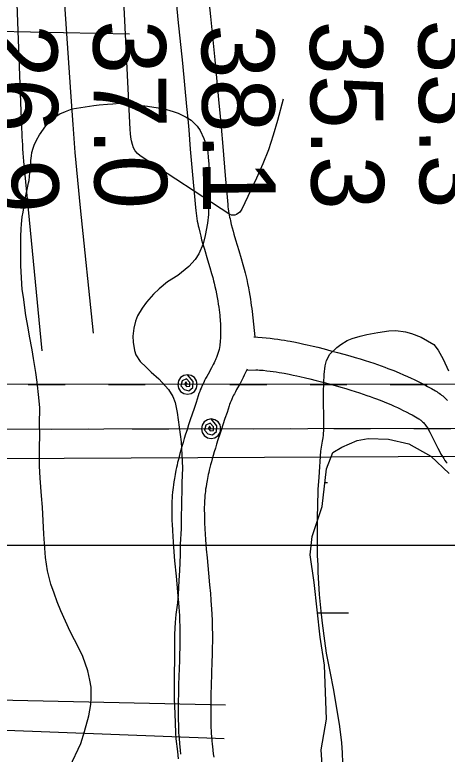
# Model space of a CAD drawing. Extents: x 3313447 to 3351316, y 703786 to 729172.
# Drawn here: x 3325211 to 3325610, y 724006 to 724687 of the extents above; entities that cross this region are included whole.
import ezdxf

# ---------------------------------------------------------------- set-up
doc = ezdxf.new("R2010")
doc.units = 0
for name, color, linetype in [('V-RIVR-RANG', 7, 'Continuous'), ('V-ROAD-CNTR', 7, 'Continuous'), ('V-SITE-VEGE', 7, 'Continuous'), ('V-TOPO-MAJR', 7, 'Continuous'), ('V-TOPO-MINR', 7, 'Continuous'), ('V-UTIL-LINE', 7, 'Continuous'), ('V-WETL-SWMP', 7, 'Continuous')]:
    doc.layers.add(name, color=color, linetype=linetype)

msp = doc.modelspace()

# ---------------------------------------------------------------- linework, layer by layer
at = {"layer": 'V-ROAD-CNTR'}
for points in [[(3325359.17, 724709.63), (3325361.82, 724682.94), (3325365.84, 724642.92), (3325367.82, 724622.94), (3325369.75, 724602.98), (3325370.81, 724591.4), (3325371.7, 724581.26), (3325373.19, 724563.44), (3325375.43, 724536.64), (3325376.6, 724523.2), (3325377.22, 724516.46), (3325377.86, 724509.65), (3325378.14, 724507.03), (3325378.47, 724504.45), (3325378.83, 724501.96), (3325379.22, 724499.58), (3325379.63, 724497.29), (3325380.05, 724495.09), (3325380.49, 724492.98), (3325380.94, 724490.91), (3325381.85, 724487.05), (3325382.76, 724483.44), (3325383.65, 724480.1), (3325384.52, 724476.98), (3325386.18, 724471.28), (3325389.14, 724461.54), (3325391.3, 724454.37), (3325392.82, 724449.1), (3325393.89, 724445.21), (3325394.64, 724442.31), (3325395.16, 724440.2), (3325395.9, 724436.98), (3325396.58, 724433.74), (3325397.26, 724430.19), (3325397.89, 724426.81), (3325398.44, 724423.65), (3325398.93, 724420.69), (3325399.35, 724417.92), (3325399.72, 724415.33), (3325400.03, 724412.92), (3325400.29, 724410.67), (3325400.5, 724408.57), (3325400.68, 724406.6), (3325400.83, 724404.78), (3325400.94, 724403.07), (3325401.03, 724401.52), (3325401.14, 724398.52), (3325401.18, 724395.97), (3325401.16, 724393.75), (3325401.11, 724391.83), (3325401.04, 724390.17), (3325400.95, 724388.73), (3325400.86, 724387.53), (3325400.65, 724385.3), (3325400.46, 724383.69), (3325400.3, 724382.55), (3325400.02, 724380.75), (3325399.71, 724379.04), (3325399.49, 724378.02), (3325399.26, 724377.07), (3325398.99, 724376.12), (3325398.71, 724375.19), (3325398.4, 724374.28), (3325398.07, 724373.38), (3325397.73, 724372.48), (3325397.4, 724371.66), (3325396.53, 724369.67)], [(3325389.03, 724712.57), (3325391.67, 724685.91), (3325395.69, 724645.9), (3325397.68, 724625.86), (3325399.61, 724605.79), (3325400.69, 724594.08), (3325401.59, 724583.83), (3325403.09, 724565.95), (3325405.32, 724539.19), (3325406.48, 724525.87), (3325407.09, 724519.23), (3325407.71, 724512.66), (3325407.94, 724510.52), (3325408.2, 724508.5), (3325408.48, 724506.54), (3325408.79, 724504.64), (3325409.12, 724502.78), (3325409.47, 724500.97), (3325409.84, 724499.21), (3325410.2, 724497.53), (3325411, 724494.15), (3325411.79, 724490.99), (3325412.59, 724488.01), (3325413.37, 724485.21), (3325414.94, 724479.83), (3325417.85, 724470.22), (3325420.07, 724462.87), (3325421.7, 724457.23), (3325422.87, 724452.93), (3325423.72, 724449.67), (3325424.34, 724447.15), (3325425.2, 724443.41), (3325425.99, 724439.67), (3325426.74, 724435.78), (3325427.42, 724432.13), (3325428.02, 724428.66), (3325428.56, 724425.38), (3325429.04, 724422.27), (3325429.45, 724419.34), (3325429.8, 724416.56), (3325430.11, 724413.94), (3325432.54, 724390.46)], [(3325431.84, 724390.51), (3325443.03, 724389.62), (3325446.9, 724389.24), (3325450.51, 724388.81), (3325453.88, 724388.37), (3325457.03, 724387.91), (3325459.97, 724387.44), (3325462.72, 724386.98), (3325465.31, 724386.52), (3325470.07, 724385.61), (3325474.24, 724384.75), (3325477.87, 724383.97), (3325481.06, 724383.25), (3325486.54, 724381.97), (3325490.67, 724380.96), (3325496.79, 724379.42), (3325502.89, 724377.84), (3325509.05, 724376.2), (3325514.81, 724374.63), (3325520.2, 724373.11), (3325525.24, 724371.63), (3325529.95, 724370.21), (3325534.37, 724368.83), (3325538.49, 724367.5), (3325542.35, 724366.21), (3325545.97, 724364.97), (3325549.34, 724363.78), (3325552.51, 724362.62), (3325555.47, 724361.52), (3325558.24, 724360.45), (3325560.86, 724359.42), (3325565.68, 724357.46), (3325569.9, 724355.66), (3325573.6, 724354.03), (3325576.82, 724352.56), (3325579.63, 724351.23), (3325582.11, 724350.03), (3325586.36, 724347.92), (3325589.56, 724346.25), (3325591.98, 724344.96), (3325595.55, 724343.01), (3325599.18, 724340.94), (3325600.4, 724340.2), (3325601.62, 724339.42), (3325602.78, 724338.61), (3325603.9, 724337.78), (3325604.95, 724336.95), (3325605.96, 724336.11), (3325606.93, 724335.26), (3325607.83, 724334.42), (3325608.76, 724333.52), (3325610.33, 724331.88)], [(3325396.7, 724370.03), (3325395.83, 724368.17), (3325395.04, 724366.55), (3325394.26, 724365.02), (3325392.63, 724361.95), (3325389.55, 724356.32), (3325388.35, 724354.1), (3325387.28, 724352.08), (3325386.35, 724350.27), (3325385.52, 724348.6), (3325384.15, 724345.73), (3325383.14, 724343.44), (3325382.41, 724341.68), (3325381.86, 724340.28), (3325381.11, 724338.23), (3325380.45, 724336.25), (3325378.51, 724330.2), (3325376.68, 724324.63), (3325373.16, 724314.04), (3325371.61, 724309.35), (3325370.17, 724304.93), (3325368.83, 724300.75), (3325367.6, 724296.8), (3325366.47, 724293.08), (3325365.43, 724289.57), (3325364.49, 724286.26), (3325363.63, 724283.14), (3325362.86, 724280.2), (3325362.15, 724277.43), (3325361.52, 724274.81), (3325360.95, 724272.35), (3325360.43, 724270.04), (3325359.96, 724267.82), (3325359.16, 724263.75), (3325358.52, 724260.13), (3325358.01, 724256.94), (3325357.6, 724254.13), (3325357.29, 724251.66), (3325357.04, 724249.49), (3325356.84, 724247.55), (3325356.55, 724244.25), (3325356.38, 724241.73), (3325356.28, 724239.79), (3325356.17, 724236.95), (3325356.11, 724234.1), (3325356.1, 724230.63), (3325356.13, 724227.29), (3325356.18, 724224.07), (3325356.26, 724220.96), (3325356.37, 724217.92), (3325356.63, 724212.15), (3325356.94, 724206.72), (3325357.28, 724201.66), (3325357.64, 724196.93), (3325358, 724192.51), (3325358.73, 724184.29), (3325360.09, 724170.03), (3325361.1, 724159.42), (3325361.79, 724151.53), (3325362.26, 724145.65), (3325362.58, 724141.27), (3325362.79, 724138.01), (3325363.07, 724133.1), (3325363.29, 724128.21), (3325363.41, 724124.49), (3325363.49, 724120.88), (3325363.54, 724117.36), (3325363.55, 724113.94), (3325363.54, 724110.64), (3325363.46, 724104.13), (3325363.33, 724098.02), (3325363.17, 724092.27), (3325362.42, 724070.35), (3325362.17, 724062.02), (3325362.02, 724054.69), (3325361.96, 724048.23), (3325361.96, 724042.56), (3325362.03, 724037.57), (3325362.14, 724033.18), (3325362.28, 724029.34), (3325362.43, 724025.96), (3325362.6, 724023), (3325362.77, 724020.37), (3325363.13, 724015.86), (3325363.44, 724012.43), (3325363.72, 724009.83), (3325364.15, 724006.1)], [(3325425.54, 724360.92), (3325422.9, 724355.23), (3325421.86, 724353.12), (3325420.86, 724351.16), (3325419.04, 724347.73), (3325415.91, 724342), (3325414.8, 724339.95), (3325413.88, 724338.2), (3325413.11, 724336.71), (3325412.49, 724335.47), (3325411.42, 724333.22), (3325410.72, 724331.62), (3325410.23, 724330.45), (3325409.91, 724329.64), (3325409.43, 724328.33), (3325408.97, 724326.93), (3325407.04, 724320.94), (3325405.16, 724315.22), (3325401.64, 724304.6), (3325400.12, 724300), (3325398.72, 724295.71), (3325397.44, 724291.7), (3325396.27, 724287.97), (3325395.21, 724284.48), (3325394.25, 724281.22), (3325393.38, 724278.18), (3325392.6, 724275.34), (3325391.9, 724272.68), (3325391.27, 724270.19), (3325390.71, 724267.88), (3325390.2, 724265.71), (3325389.75, 724263.68), (3325389.36, 724261.81), (3325388.65, 724258.23), (3325388.1, 724255.14), (3325387.67, 724252.44), (3325387.33, 724250.09), (3325387.07, 724248.04), (3325386.86, 724246.25), (3325386.71, 724244.72), (3325386.46, 724241.94), (3325386.33, 724239.9), (3325386.25, 724238.41), (3325386.16, 724236.09), (3325386.11, 724233.77), (3325386.1, 724230.68), (3325386.12, 724227.66), (3325386.18, 724224.72), (3325386.25, 724221.86), (3325386.34, 724219.11), (3325386.59, 724213.68), (3325386.88, 724208.6), (3325387.2, 724203.81), (3325387.55, 724199.29), (3325387.89, 724195.06), (3325388.61, 724187.04), (3325389.96, 724172.87), (3325390.97, 724162.16), (3325391.69, 724154.05), (3325392.18, 724147.93), (3325392.51, 724143.32), (3325392.74, 724139.83), (3325393.03, 724134.62), (3325393.27, 724129.38), (3325393.4, 724125.32), (3325393.49, 724121.4), (3325393.54, 724117.62), (3325393.55, 724113.96), (3325393.54, 724110.41), (3325393.46, 724103.62), (3325393.32, 724097.26), (3325393.15, 724091.33), (3325392.4, 724069.4), (3325392.16, 724061.28), (3325392.02, 724054.23), (3325391.96, 724048.1), (3325391.96, 724042.77), (3325392.02, 724038.13), (3325392.12, 724034.09), (3325392.25, 724030.58), (3325392.39, 724027.51), (3325392.54, 724024.83), (3325392.7, 724022.53), (3325393.02, 724018.42), (3325393.3, 724015.38), (3325393.53, 724013.14), (3325393.95, 724009.6)], [(3325425.06, 724359.87), (3325433.49, 724360.11), (3325434.27, 724360.11), (3325435.57, 724360.08), (3325436.86, 724360.02), (3325440.35, 724359.74), (3325443.67, 724359.41), (3325446.81, 724359.04), (3325449.75, 724358.65), (3325452.52, 724358.25), (3325455.13, 724357.84), (3325457.58, 724357.42), (3325459.86, 724357.02), (3325464.24, 724356.18), (3325468.06, 724355.4), (3325471.41, 724354.67), (3325474.34, 724354.01), (3325479.56, 724352.79), (3325483.45, 724351.84), (3325489.37, 724350.35), (3325495.29, 724348.81), (3325501.25, 724347.24), (3325506.78, 724345.73), (3325511.91, 724344.27), (3325516.69, 724342.88), (3325521.15, 724341.53), (3325525.29, 724340.24), (3325529.14, 724338.99), (3325532.73, 724337.8), (3325536.08, 724336.65), (3325539.2, 724335.54), (3325542.12, 724334.48), (3325544.83, 724333.46), (3325547.36, 724332.49), (3325549.7, 724331.57), (3325554.14, 724329.76), (3325557.97, 724328.13), (3325561.3, 724326.66), (3325564.2, 724325.34), (3325566.72, 724324.15), (3325568.89, 724323.11), (3325572.75, 724321.18), (3325575.6, 724319.7), (3325577.71, 724318.58), (3325580.9, 724316.82), (3325584.01, 724315.05), (3325584.5, 724314.76), (3325584.92, 724314.49), (3325585.32, 724314.21), (3325585.7, 724313.93), (3325586.08, 724313.63), (3325586.45, 724313.32), (3325586.8, 724313.01), (3325587.16, 724312.68), (3325587.44, 724312.4), (3325588.19, 724311.62), (3325588.85, 724310.87), (3325589.49, 724310.08), (3325590.11, 724309.25), (3325590.72, 724308.39), (3325591.31, 724307.51), (3325591.88, 724306.6), (3325592.44, 724305.67), (3325592.95, 724304.79), (3325594.04, 724302.8), (3325595.04, 724300.88), (3325595.98, 724299), (3325599.79, 724291.13), (3325601.37, 724287.96), (3325602.87, 724285.13), (3325604.28, 724282.6), (3325605.62, 724280.37), (3325606.87, 724278.41), (3325608.04, 724276.69), (3325609.13, 724275.19), (3325610.01, 724274.03)], [(3325393.92, 724009.84), (3325394.39, 724006.34), (3325394.83, 724003.4)]]:
    msp.add_lwpolyline(points, dxfattribs=at)
at = {"layer": 'V-SITE-VEGE'}
for points in [[(3325229.22, 724567.24), (3325231.32, 724571.73), (3325234.03, 724576.81), (3325240.04, 724585.17), (3325243.04, 724588.46), (3325248.44, 724593.23), (3325252.94, 724596.22), (3325258.03, 724598.3), (3325264.33, 724600.68), (3325284.09, 724603.92), (3325289.18, 724604.5), (3325296.66, 724605.08), (3325301.75, 724605.37), (3325308.04, 724605.95), (3325311.63, 724605.94), (3325325.4, 724604.41), (3325328.69, 724603.8), (3325333.77, 724603.19), (3325347.54, 724601.06), (3325351.13, 724600.15), (3325357.41, 724598.34), (3325361.89, 724596.83), (3325369.37, 724592.92), (3325373.85, 724590.21), (3325379.52, 724584.81), (3325382.21, 724580.61), (3325385.78, 724573.42), (3325387.56, 724568.33), (3325389.34, 724560.84), (3325389.62, 724555.75), (3325390.21, 724550.06), (3325390.77, 724533.9), (3325390.44, 724523.12), (3325390.42, 724515.64), (3325390.09, 724503.37), (3325389.17, 724495.29), (3325386.75, 724483.92), (3325384.93, 724476.44), (3325381.02, 724467.18), (3325377.71, 724461.79), (3325371.7, 724455.53), (3325361.8, 724447.17), (3325352.21, 724441.21), (3325344.41, 724434.94), (3325339.31, 724429.87), (3325332.71, 724422.4), (3325328.8, 724417.02), (3325324.59, 724409.85), (3325322.78, 724405.07), (3325320.97, 724398.48), (3325320.05, 724391.3), (3325320.34, 724385.61), (3325321.81, 724378.13), (3325323, 724373.94), (3325326.88, 724367.94), (3325332.55, 724362.54), (3325337.03, 724358.03), (3325344.2, 724352.03), (3325353.15, 724342.13), (3325357.02, 724335.53), (3325359.1, 724330.14), (3325361.18, 724320.85), (3325364.7, 724293.91), (3325366.13, 724269.96), (3325365.5, 724256.19), (3325365.49, 724251.1), (3325364.81, 724222.97), (3325364.79, 724213.69), (3325363.86, 724199.62), (3325363.83, 724189.74), (3325363.2, 724175.38), (3325362.57, 724166.1), (3325361.94, 724153.23), (3325361.32, 724145.45), (3325359.79, 724134.68), (3325359.18, 724127.5), (3325358.55, 724116.72), (3325358.39, 724056.56), (3325358.96, 724043.39), (3325359.51, 724025.72), (3325359.8, 724020.04), (3325361.26, 724008.36), (3325361.85, 724001.77)], [(3325262.15, 723994.25), (3325272.08, 724015.78), (3325275.7, 724026.84), (3325279.63, 724041.2), (3325281.46, 724051.67), (3325281.77, 724057.95), (3325281.8, 724067.83), (3325280.62, 724074.12), (3325278.54, 724082.81), (3325274.09, 724095.99), (3325270.52, 724103.78), (3325262.47, 724119.07), (3325253.84, 724137.95), (3325250.27, 724146.34), (3325247.6, 724154.43), (3325244.63, 724162.82), (3325241.37, 724175.1), (3325239.6, 724187.37), (3325238.17, 724208.63), (3325236.73, 724233.48), (3325235.86, 724243.95), (3325234.71, 724260.42), (3325234.14, 724271.8), (3325234.18, 724288.86), (3325234.51, 724299.63), (3325234.24, 724310.11), (3325234.27, 724325.08), (3325233.4, 724334.66), (3325231.94, 724348.73), (3325230.77, 724357.71), (3325228.41, 724370.59), (3325227.23, 724378.67), (3325224.87, 724391.25), (3325223.69, 724398.74), (3325221.62, 724410.12), (3325219.27, 724427.19), (3325218.09, 724434.07), (3325216.95, 724455.93), (3325217.02, 724483.17), (3325217.34, 724490.05), (3325217.35, 724494.54), (3325217.97, 724501.12), (3325218.88, 724505.61), (3325221.01, 724517.58), (3325224.04, 724532.54), (3325224.64, 724534.63), (3325225.26, 724542.11), (3325226.18, 724549.59), (3325226.19, 724553.18), (3325226.8, 724557.37), (3325227.1, 724560.36), (3325228.31, 724564.55), (3325229.22, 724567.24)], [(3325513.89, 723998.09), (3325513.61, 724007.37), (3325513.04, 724016.35), (3325510.99, 724031.62), (3325505.68, 724064.85), (3325502.14, 724082.23), (3325498.89, 724099), (3325497.12, 724110.38), (3325495.07, 724126.84), (3325493.9, 724137.92), (3325492.44, 724153.19), (3325491, 724173.85), (3325491.02, 724180.43), (3325490.44, 724188.82), (3325490.54, 724225.33), (3325490.86, 724234.31), (3325491.2, 724249.88), (3325492.13, 724261.25), (3325493.69, 724285.19), (3325495.21, 724294.47), (3325495.81, 724297.46), (3325496.12, 724299.85), (3325496.12, 724301.95), (3325496.43, 724304.04), (3325496.46, 724316.61), (3325495.9, 724330.68), (3325495.92, 724339.96), (3325496.56, 724355.83), (3325497.48, 724363.9), (3325498.69, 724368.69), (3325502, 724374.67), (3325508.3, 724380.64), (3325511.9, 724383.62), (3325517.9, 724387.2), (3325522.39, 724388.98), (3325529.88, 724391.36), (3325535.87, 724392.84), (3325546.05, 724394.61), (3325556.23, 724396.08), (3325562.82, 724396.36), (3325571.79, 724395.14), (3325577.18, 724393.63), (3325586.15, 724390.31), (3325597.81, 724383.4), (3325601.69, 724378.3), (3325606.45, 724369.91), (3325611.21, 724359.12)]]:
    msp.add_lwpolyline(points, dxfattribs=at)
at = {"layer": 'V-TOPO-MAJR'}
msp.add_lwpolyline([(3325236.65, 724377.83), (3325219.72, 724552.54), (3325219.39, 724556.26), (3325219.08, 724559.98), (3325218.82, 724563.7), (3325218.6, 724567.42), (3325218.4, 724571.15), (3325218.22, 724574.88), (3325218.06, 724578.61), (3325217.91, 724582.34), (3325187.9, 725371.52)], dxfattribs=at)
at = {"layer": 'V-TOPO-MINR'}
for points in [[(3325458.94, 724609.47), (3325453.74, 724590.02), (3325449.71, 724576.44), (3325445.2, 724563.04), (3325439.97, 724549.9), (3325434.26, 724536.94), (3325420.72, 724508.3), (3325418.71, 724505.36), (3325415.88, 724503.19), (3325414.27, 724502.64), (3325411.1, 724502.77), (3325409.54, 724503.44), (3325327.05, 724557.38), (3325324.5, 724559.51), (3325322.37, 724561.92), (3325320.84, 724564.76), (3325319.72, 724567.88), (3325319.04, 724571.26), (3325318.48, 724574.65), (3325318.09, 724578.07), (3325317.83, 724581.5), (3325279.22, 725364.79)], [(3325284, 724394.08), (3325271.98, 724509.41), (3325269.45, 724534.98), (3325267.1, 724560.56), (3325265.04, 724586.17), (3325263.15, 724611.79), (3325232.6, 725060.35)]]:
    msp.add_lwpolyline(points, dxfattribs=at)
at = {"layer": 'V-UTIL-LINE'}
for p, q in [((3325317.08, 724669.65), (3322424.33, 724721.03)), ((3321117.35, 724260.5), (3326707.98, 724285.29)), ((3321117.35, 724198.52), (3326670.79, 724198.52)), ((3325404.44, 724020.17), (3322388.16, 724135.03)), ((3322396.48, 724117.36), (3325405.55, 724051.38))]:
    msp.add_line(p, q, dxfattribs=at)
for points in [[(3325370.64, 724346.73), (3325369.01, 724349.1), (3325368.2, 724346.92), (3325369.82, 724344.7), (3325372.73, 724345.02), (3325372.89, 724348.42), (3325369.66, 724351.81), (3325365.78, 724350.03), (3325364.48, 724345.34), (3325367.55, 724341.95), (3325371.92, 724340.98), (3325375.64, 724344.05), (3325375.96, 724349.55), (3325370.65, 724355.73), (3325367.2, 724355.05), (3325364.28, 724353.1), (3325362.33, 724350.18), (3325361.64, 724346.73), (3325362.33, 724343.29), (3325364.28, 724340.37), (3325367.2, 724338.42), (3325370.64, 724337.73), (3325374.09, 724338.42), (3325377.01, 724340.37), (3325378.96, 724343.29), (3325379.64, 724346.73), (3325378.96, 724350.17), (3325377.01, 724353.09), (3325374.09, 724355.05), (3325370.65, 724355.73)], [(3325688.69, 724346.7), (3321883.65, 724347.1)], [(3325223.64, 724346.75), (3325257.64, 724346.74)], [(3325297.64, 724346.74), (3325331.64, 724346.73)], [(3325409.64, 724346.73), (3325443.64, 724346.72)], [(3325483.64, 724346.72), (3325517.64, 724346.72)], [(3325557.64, 724346.71), (3325591.64, 724346.71)], [(3325392.44, 724305.89), (3325390.79, 724308.26), (3325389.99, 724306.07), (3325391.61, 724303.86), (3325394.52, 724304.19), (3325394.68, 724307.58), (3325391.44, 724310.97), (3325387.56, 724309.18), (3325386.28, 724304.49), (3325389.35, 724301.1), (3325393.72, 724300.14), (3325397.44, 724303.22), (3325397.75, 724308.72), (3325392.42, 724314.89), (3325388.98, 724314.2), (3325386.06, 724312.24), (3325384.12, 724309.32), (3325383.44, 724305.88), (3325384.13, 724302.43), (3325386.08, 724299.52), (3325389.01, 724297.57), (3325392.45, 724296.89), (3325395.89, 724297.58), (3325398.81, 724299.54), (3325400.76, 724302.46), (3325401.44, 724305.91), (3325400.75, 724309.35), (3325398.79, 724312.27), (3325395.87, 724314.21), (3325392.42, 724314.89)], [(3321905.45, 724300.19), (3325669.73, 724306.34), (3325689.33, 724296.84)], [(3325245.44, 724305.65), (3325279.44, 724305.71)], [(3325319.44, 724305.77), (3325353.44, 724305.83)], [(3325431.44, 724305.96), (3325465.44, 724306.01)], [(3325505.44, 724306.08), (3325539.44, 724306.13)], [(3325579.44, 724306.2), (3325613.44, 724306.25)]]:
    msp.add_lwpolyline(points, dxfattribs=at)
at = {"layer": 'V-WETL-SWMP'}
for p, q in [((3325497.27, 724256.35), (3325499.83, 724256.35)), ((3325490.46, 724136.27), (3325519.16, 724136.31))]:
    msp.add_line(p, q, dxfattribs=at)
msp.add_lwpolyline([(3325495.26, 723987.37), (3325493.89, 724010.16), (3325498.85, 724038.21), (3325496.94, 724088.06), (3325492.94, 724113.7), (3325487.38, 724164.16), (3325483.78, 724189.59), (3325485.66, 724206.47), (3325494.88, 724234.32), (3325498.64, 724269.09), (3325504.57, 724284.13), (3325512.93, 724288.99), (3325526.98, 724295.06), (3325537.36, 724297.06), (3325555.87, 724296.4), (3325574.57, 724292.08), (3325595.08, 724280.64), (3325611.93, 724264.53)], dxfattribs=at)

# ---------------------------------------------------------------- texts
at = {"layer": 'V-RIVR-RANG'}
for s, p in [('37.0', (3325283.43, 724682.41)), ('38.1', (3325383.47, 724678.29)), ('35.3', (3325483.44, 724681.82)), ('33.3', (3325583.43, 724682.98)), ('26.9', (3325183.46, 724678.62))]:
    msp.add_text(s, height=67, rotation=270.51833, dxfattribs=at).set_placement(p)

doc.saveas('drawing.dxf')
